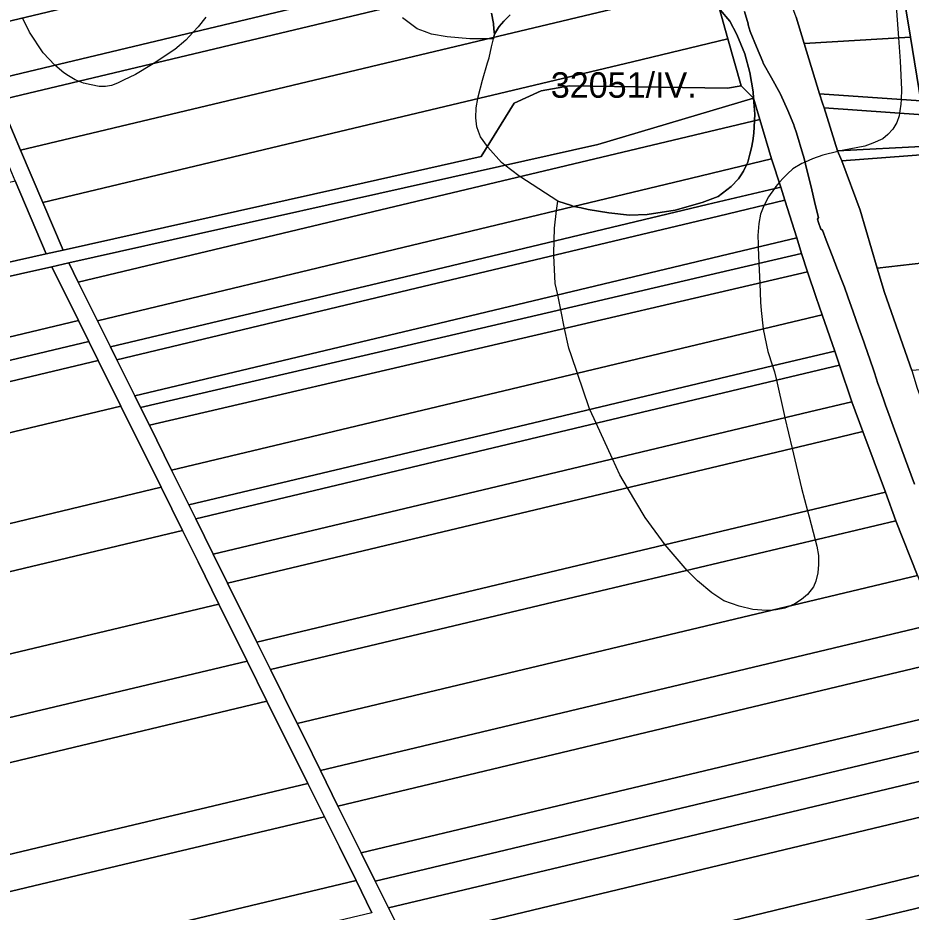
# Model space of a CAD drawing. Extents: x -521939 to -516426, y -1197857 to -1189551.
# Drawn here: x -521130 to -520604, y -1191990 to -1191463 of the extents above; entities that cross this region are included whole.
import ezdxf

# ---------------------------------------------------------------- set-up
doc = ezdxf.new("R2010")
doc.units = 0
for name, color, linetype in [('95560013', 7, 'Continuous'), ('95640013', 7, 'Continuous'), ('95660013', 7, 'Continuous')]:
    doc.layers.add(name, color=color, linetype=linetype)

msp = doc.modelspace()

# ---------------------------------------------------------------- linework, layer by layer
at = {"layer": '95560013'}
for points in [[(-521167.05, -1191451.05), (-520992.31, -1191409.36), (-520817.57, -1191367.67), (-520745.31, -1191350.43), (-520740.08, -1191370.95), (-520800.63, -1191385.4), (-520979.64, -1191428.12), (-521158.65, -1191470.84)], [(-520604.82, -1191474.76), (-520667.4, -1191478.56), (-520672.11, -1191463.11), (-520686.01, -1191425.6), (-520701.83, -1191371.04), (-520624.05, -1191357.94)], [(-521158.65, -1191470.84), (-520979.64, -1191428.12), (-520800.63, -1191385.4), (-520740.08, -1191370.95), (-520732.39, -1191401.49), (-520795.47, -1191416.55), (-520969.38, -1191458.07), (-521146.18, -1191500.28)], [(-520732.39, -1191401.49), (-520729.17, -1191413.61), (-520793.77, -1191429.02), (-520967.49, -1191470.46), (-521141.21, -1191511.9), (-521146.18, -1191500.28), (-520969.38, -1191458.07), (-520795.47, -1191416.55)], [(-521141.21, -1191511.9), (-520967.49, -1191470.46), (-520793.77, -1191429.02), (-520729.17, -1191413.61), (-520721.14, -1191444.12), (-520776.35, -1191457.3), (-520951.74, -1191499.17), (-521128.68, -1191541.41)], [(-520721.14, -1191444.12), (-520712.23, -1191475.88), (-520768.37, -1191489.28), (-520940.77, -1191530.43), (-521115.6, -1191572.16), (-521128.68, -1191541.41), (-520951.74, -1191499.17), (-520776.35, -1191457.3)], [(-520712.23, -1191475.88), (-520704.46, -1191503.52), (-520712.59, -1191504.94), (-520805.54, -1191503.53), (-520822.16, -1191506.38), (-520838.02, -1191513.71), (-520857.48, -1191545.13), (-520926.4, -1191560.57), (-521103.61, -1191600.27), (-521115.6, -1191572.16), (-520940.77, -1191530.43), (-520768.37, -1191489.28)], [(-520658.4, -1191508.21), (-520667.4, -1191478.56), (-520604.82, -1191474.76), (-520598.71, -1191512.42)], [(-521100.31, -1191607.72), (-520917.76, -1191566.84), (-520788.93, -1191537.99), (-520697.13, -1191510.79), (-520693.46, -1191523.23), (-520744.58, -1191535.43), (-520916.67, -1191576.5), (-521094.71, -1191618.99)], [(-520594.55, -1191539), (-520647.74, -1191541.74), (-520655.62, -1191516.43), (-520597.37, -1191520.53)], [(-520693.46, -1191523.23), (-520686.61, -1191546.52), (-520733.7, -1191557.83), (-520908.57, -1191599.83), (-521083.44, -1191641.83), (-521094.71, -1191618.99), (-520916.67, -1191576.5), (-520744.58, -1191535.43)], [(-520645.29, -1191547.71), (-520647.74, -1191541.74), (-520594.55, -1191539), (-520593.47, -1191543.67)], [(-520686.61, -1191546.52), (-520681.21, -1191563.06), (-520724.48, -1191573.39), (-520898.23, -1191614.87), (-521075.75, -1191657.25), (-521083.44, -1191641.83), (-520908.57, -1191599.83), (-520733.7, -1191557.83)], [(-520583.24, -1191606.18), (-520624.44, -1191610.86), (-520634.42, -1191576.76), (-520645.29, -1191547.71), (-520593.47, -1191543.67)], [(-521454.68, -1191636.44), (-521280.32, -1191594.82), (-521131.85, -1191559.38), (-521113.53, -1191602.49), (-521257.76, -1191634.79), (-521435.48, -1191674.59)], [(-520681.21, -1191563.06), (-520678.86, -1191570.86), (-520717.75, -1191580.15), (-520895.79, -1191622.68), (-521072.03, -1191664.78), (-521075.75, -1191657.25), (-520898.23, -1191614.87), (-520724.48, -1191573.39)], [(-520678.86, -1191570.86), (-520671.8, -1191593.01), (-520712.16, -1191602.65), (-520886.83, -1191644.37), (-521061.5, -1191686.09), (-521072.03, -1191664.78), (-520895.79, -1191622.68), (-520717.75, -1191580.15)], [(-520671.8, -1191593.01), (-520668.87, -1191602.22), (-520717.05, -1191613.45), (-520884.2, -1191652.41), (-521058, -1191692.92), (-521061.5, -1191686.09), (-520886.83, -1191644.37), (-520712.16, -1191602.65)], [(-520665.33, -1191613.04), (-521052.87, -1191703.37), (-521058, -1191692.92), (-520884.2, -1191652.41), (-520717.05, -1191613.45), (-520668.87, -1191602.22)], [(-521110.35, -1191609.97), (-521094.53, -1191641.74), (-521238.31, -1191676.06), (-521413.72, -1191717.93), (-521431.76, -1191681.97), (-521258.02, -1191643.05)], [(-520604.04, -1191671.07), (-520620.11, -1191625.25), (-520624.44, -1191610.86), (-520583.24, -1191606.18), (-520572.92, -1191668.76)], [(-521052.87, -1191703.37), (-520665.33, -1191613.04), (-520660.4, -1191628.12), (-520656.86, -1191638.41), (-521039.79, -1191729.8)], [(-521094.53, -1191641.74), (-521088.54, -1191653.97), (-521231.22, -1191688.02), (-521407.59, -1191730.11), (-521413.72, -1191717.93), (-521238.31, -1191676.06)], [(-520649.42, -1191659.64), (-520681.82, -1191667.36), (-520857.04, -1191709.11), (-521029.7, -1191750.25), (-521039.79, -1191729.8), (-520656.86, -1191638.41)], [(-521088.54, -1191653.97), (-521082.93, -1191665.23), (-521227.11, -1191699.61), (-521402.03, -1191741.32), (-521407.59, -1191730.11), (-521231.22, -1191688.02)], [(-520649.42, -1191659.64), (-520646.67, -1191667.99), (-520675.38, -1191674.84), (-520850.49, -1191716.62), (-521025.6, -1191758.4), (-521029.7, -1191750.25), (-520857.04, -1191709.11), (-520681.82, -1191667.36)], [(-521402.03, -1191741.32), (-521227.11, -1191699.61), (-521082.93, -1191665.23), (-521069.59, -1191692.15), (-521213.5, -1191726.5), (-521388.58, -1191768.29)], [(-520646.67, -1191667.99), (-520639.25, -1191689.54), (-520664.32, -1191695.52), (-520839.81, -1191737.38), (-521015.3, -1191779.24), (-521025.6, -1191758.4), (-520850.49, -1191716.62), (-520675.38, -1191674.84)], [(-521015.3, -1191779.24), (-520839.81, -1191737.38), (-520664.32, -1191695.52), (-520639.25, -1191689.54), (-520632.82, -1191707.09), (-520653.09, -1191711.93), (-520829.95, -1191754.16), (-521006.81, -1191796.39)], [(-521388.58, -1191768.29), (-521213.5, -1191726.5), (-521069.59, -1191692.15), (-521045.95, -1191739.73), (-521188.75, -1191774.03), (-521364.19, -1191816.17)], [(-520632.82, -1191707.09), (-520619.58, -1191742.71), (-520812.95, -1191788.85), (-520989.64, -1191831.01), (-521006.81, -1191796.39), (-520829.95, -1191754.16), (-520653.09, -1191711.93)], [(-521033.33, -1191765.25), (-521352.05, -1191841.26), (-521364.19, -1191816.17), (-521188.75, -1191774.03), (-521045.95, -1191739.73)], [(-520619.58, -1191742.71), (-520613.34, -1191759.5), (-520798.65, -1191803.62), (-520981.65, -1191847.19), (-520989.64, -1191831.01), (-520812.95, -1191788.85)], [(-520600.61, -1191791.87), (-520965.82, -1191878.99), (-520981.65, -1191847.19), (-520798.65, -1191803.62), (-520613.34, -1191759.5)], [(-521352.05, -1191841.26), (-521033.33, -1191765.25), (-521024.18, -1191783.72), (-521011.95, -1191808.58), (-521330.1, -1191884.46), (-521342.72, -1191859.65)], [(-520952.13, -1191906.66), (-520961.83, -1191887.02), (-520965.82, -1191878.99), (-520600.61, -1191791.87), (-520589.45, -1191820.06)], [(-521330.1, -1191884.46), (-521011.95, -1191808.58), (-520995.26, -1191842.12), (-521139.85, -1191876.58), (-521312.93, -1191917.83)], [(-520941.86, -1191927.51), (-520952.13, -1191906.66), (-520589.45, -1191820.06), (-520580.78, -1191841.33), (-520764.63, -1191885.21)], [(-520995.26, -1191842.12), (-520983.63, -1191865.68), (-521124.85, -1191899.42), (-521300.81, -1191941.46), (-521312.93, -1191917.83), (-521139.85, -1191876.58)], [(-520580.78, -1191841.33), (-520568.92, -1191869.32), (-520582, -1191872.44), (-520772.08, -1191917.78), (-520928.16, -1191955.01), (-520941.86, -1191927.51), (-520764.63, -1191885.21)], [(-520983.63, -1191865.68), (-520959.52, -1191914.15), (-521101.66, -1191948.04), (-521276.85, -1191989.81), (-521300.81, -1191941.46), (-521124.85, -1191899.42)], [(-520928.16, -1191955.01), (-520772.08, -1191917.78), (-520582, -1191872.44), (-520568.92, -1191869.32), (-520561.8, -1191886.19), (-520586.1, -1191891.99), (-520761.94, -1191933.96), (-520919.89, -1191971.66)], [(-520561.8, -1191886.19), (-520554.58, -1191902.23), (-520738.88, -1191946.19), (-520912.07, -1191987.5), (-520919.89, -1191971.66), (-520761.94, -1191933.96), (-520586.1, -1191891.99)], [(-520912.07, -1191987.5), (-520738.88, -1191946.19), (-520554.58, -1191902.23), (-520545.99, -1191921.37), (-520726.86, -1191964.75), (-520897.64, -1192005.71), (-520904.09, -1192003.54)], [(-521091.19, -1191967.45), (-521266.77, -1192009.12), (-521276.85, -1191989.81), (-521101.66, -1191948.04), (-520959.52, -1191914.15), (-520949.74, -1191933.88)], [(-520545.99, -1191921.37), (-520532.26, -1191951.92), (-520723.85, -1191998.5), (-520895.08, -1192040.13), (-520895.06, -1192036.66), (-520893.18, -1192030.83), (-520888.16, -1192021.2), (-520888.12, -1192013.43), (-520891.41, -1192007.81), (-520897.64, -1192005.71), (-520726.86, -1191964.75)], [(-521248.16, -1192046.83), (-521266.77, -1192009.12), (-521091.19, -1191967.45), (-520949.74, -1191933.88), (-520941.03, -1191951.61), (-520931.19, -1191971.43), (-521073.28, -1192005.23)], [(-520532.26, -1191951.92), (-520524.4, -1191969.39), (-520714.32, -1192014.7), (-520889.36, -1192056.46), (-520895.11, -1192043.42), (-520895.08, -1192040.13), (-520723.85, -1191998.5)], [(-520931.19, -1191971.43), (-520921.84, -1191990.28), (-521064.9, -1192024.36), (-521238.1, -1192065.62), (-521248.16, -1192046.83), (-521073.28, -1192005.23)], [(-520889.36, -1192056.46), (-520714.32, -1192014.7), (-520524.4, -1191969.39), (-520520.62, -1191977.39), (-520711.69, -1192022.99), (-520885.79, -1192064.54)]]:
    msp.add_lwpolyline(points, close=True, dxfattribs=at)
at = {"layer": '95640013'}
for points in [[(-520598.71, -1191512.42), (-520604.82, -1191474.76), (-520624.05, -1191357.94)], [(-521167.05, -1191451.05), (-521158.65, -1191470.84), (-521146.18, -1191500.28), (-521141.21, -1191511.9), (-521128.68, -1191541.41), (-521115.6, -1191572.16), (-521103.61, -1191600.27), (-521113.53, -1191602.49), (-521131.85, -1191559.38), (-521138.81, -1191542.98), (-521146.31, -1191525.29), (-521152.49, -1191510.64), (-521159.78, -1191493.6), (-521187.14, -1191429.23)], [(-520600.61, -1191791.87), (-520613.34, -1191759.5), (-520619.58, -1191742.71), (-520632.82, -1191707.09), (-520639.25, -1191689.54), (-520646.67, -1191667.99), (-520649.42, -1191659.64), (-520656.86, -1191638.41), (-520660.4, -1191628.12), (-520665.33, -1191613.04), (-520668.87, -1191602.22), (-520671.8, -1191593.01), (-520678.86, -1191570.86), (-520681.21, -1191563.06), (-520686.61, -1191546.52), (-520693.46, -1191523.23), (-520697.13, -1191510.79), (-520704.46, -1191503.52), (-520712.23, -1191475.88), (-520721.14, -1191444.12)], [(-520702.59, -1191459.74), (-520700.44, -1191467.02), (-520700.29, -1191467.53), (-520699.7, -1191469.55), (-520699.15, -1191471.42), (-520695.45, -1191480.44), (-520691.77, -1191489.43), (-520691.48, -1191490.13), (-520686.56, -1191498.88), (-520681.46, -1191507.94), (-520681.26, -1191508.41), (-520677.1, -1191518.04), (-520673.5, -1191526.37), (-520673.22, -1191527.27), (-520672, -1191531.21), (-520668.09, -1191543.82), (-520667.57, -1191545.47), (-520665.57, -1191553.76), (-520663.33, -1191563.05), (-520660.82, -1191573.42), (-520659, -1191580.96), (-520659.53, -1191582.02), (-520658.88, -1191583.95), (-520657.54, -1191587.89), (-520656.67, -1191588.4), (-520654.37, -1191594.38), (-520650.9, -1191603.35), (-520647.71, -1191611.67), (-520644.52, -1191620), (-520643.73, -1191622.06), (-520641.71, -1191627.72), (-520638.56, -1191636.54), (-520635.33, -1191645.63), (-520632.32, -1191654.19), (-520629.49, -1191662.22), (-520629.16, -1191663.22), (-520626.06, -1191672.54), (-520623.96, -1191678.84), (-520622.73, -1191682.3), (-520619.43, -1191691.52), (-520616.79, -1191698.9), (-520616.56, -1191699.54), (-520614.97, -1191703.91), (-520613.42, -1191708.19), (-520613.08, -1191709.13), (-520609.95, -1191717.76), (-520606.37, -1191727.43), (-520602.48, -1191737.99)], [(-520602.48, -1191737.99), (-520606.37, -1191727.43), (-520609.95, -1191717.76), (-520613.08, -1191709.13), (-520613.42, -1191708.19), (-520614.97, -1191703.91), (-520616.56, -1191699.54), (-520616.79, -1191698.9), (-520619.43, -1191691.52), (-520622.73, -1191682.3), (-520623.96, -1191678.84), (-520626.06, -1191672.54), (-520629.16, -1191663.22), (-520629.49, -1191662.22), (-520632.32, -1191654.19), (-520635.33, -1191645.63), (-520638.56, -1191636.54), (-520641.71, -1191627.72), (-520643.73, -1191622.06), (-520644.52, -1191620), (-520647.71, -1191611.67), (-520650.9, -1191603.35), (-520654.37, -1191594.38), (-520656.67, -1191588.4), (-520657.54, -1191587.89), (-520658.88, -1191583.95), (-520659.53, -1191582.02), (-520659, -1191580.96), (-520660.82, -1191573.42), (-520663.33, -1191563.05), (-520665.57, -1191553.76), (-520667.57, -1191545.47), (-520668.09, -1191543.82), (-520672, -1191531.21), (-520673.22, -1191527.27), (-520673.5, -1191526.37), (-520677.1, -1191518.04), (-520681.26, -1191508.41), (-520681.46, -1191507.94), (-520686.56, -1191498.88), (-520691.48, -1191490.13), (-520691.77, -1191489.43), (-520695.45, -1191480.44), (-520699.15, -1191471.42), (-520699.7, -1191469.55), (-520700.29, -1191467.53), (-520700.44, -1191467.02), (-520702.59, -1191459.74)], [(-520672.11, -1191463.11), (-520667.4, -1191478.56), (-520658.4, -1191508.21), (-520656.53, -1191513.73), (-520655.62, -1191516.43), (-520647.74, -1191541.74), (-520645.29, -1191547.71), (-520634.42, -1191576.76), (-520624.44, -1191610.86), (-520620.11, -1191625.25), (-520604.04, -1191671.07), (-520600.77, -1191681.45), (-520567.63, -1191770.59), (-520565.86, -1191775.32), (-520562.43, -1191784.06), (-520562.29, -1191784.41), (-520559.25, -1191792.33), (-520558.35, -1191794.67), (-520556.42, -1191799.88), (-520513.1, -1191906.77), (-520502.57, -1191931.05), (-520498.81, -1191940.91), (-520490.89, -1191964.3), (-520453.11, -1192052.05)], [(-520921.84, -1191990.28), (-520931.19, -1191971.43), (-520941.03, -1191951.61), (-520949.74, -1191933.88), (-520959.52, -1191914.15), (-520983.63, -1191865.68), (-520995.26, -1191842.12), (-521011.95, -1191808.58), (-521024.18, -1191783.72), (-521033.33, -1191765.25), (-521045.95, -1191739.73), (-521069.59, -1191692.15), (-521082.93, -1191665.23), (-521088.54, -1191653.97), (-521094.53, -1191641.74), (-521110.35, -1191609.97), (-521100.31, -1191607.72), (-521094.71, -1191618.99), (-521083.44, -1191641.83), (-521075.75, -1191657.25), (-521072.03, -1191664.78), (-521061.5, -1191686.09), (-521058, -1191692.92), (-521052.87, -1191703.37), (-521039.79, -1191729.8), (-521029.7, -1191750.25), (-521025.6, -1191758.4), (-521015.3, -1191779.24), (-521006.81, -1191796.39), (-520989.64, -1191831.01), (-520981.65, -1191847.19), (-520965.82, -1191878.99), (-520961.83, -1191887.02), (-520952.13, -1191906.66), (-520941.86, -1191927.51), (-520928.16, -1191955.01), (-520919.89, -1191971.66), (-520912.07, -1191987.5), (-520904.09, -1192003.54)]]:
    msp.add_lwpolyline(points, dxfattribs=at)
for points in [[(-520704.46, -1191503.52), (-520697.13, -1191510.79), (-520788.93, -1191537.99), (-520917.76, -1191566.84), (-521100.31, -1191607.72), (-521110.35, -1191609.97), (-521258.02, -1191643.05), (-521431.76, -1191681.97), (-521435.48, -1191674.59), (-521257.76, -1191634.79), (-521113.53, -1191602.49), (-521103.61, -1191600.27), (-520926.4, -1191560.57), (-520857.48, -1191545.13), (-520838.02, -1191513.71), (-520822.16, -1191506.38), (-520805.54, -1191503.53), (-520712.59, -1191504.94)], [(-520597.37, -1191520.53), (-520655.62, -1191516.43), (-520656.53, -1191513.73), (-520658.4, -1191508.21), (-520598.71, -1191512.42)]]:
    msp.add_lwpolyline(points, close=True, dxfattribs=at)
at = {"layer": '95660013'}
for points in [[(-520614.64, -1191437.97), (-520611.93, -1191475.19), (-520610.93, -1191488.97), (-520610, -1191505.67), (-520610.33, -1191511.6), (-520610.47, -1191514.24), (-520611, -1191518.29), (-520611.17, -1191519.56), (-520611.39, -1191521.2), (-520612.78, -1191525.14), (-520615.1, -1191528.96), (-520618.12, -1191532.21), (-520621.13, -1191534.64), (-520623.87, -1191535.89), (-520626, -1191536.85), (-520628.52, -1191537.77), (-520631.68, -1191538.93), (-520645.02, -1191541.6), (-520647.32, -1191542.06), (-520647.58, -1191542.13), (-520656.48, -1191544.38), (-520662.39, -1191546.47), (-520666.86, -1191548.42), (-520668.77, -1191549.25), (-520673.98, -1191552.38), (-520677.18, -1191555.38), (-520679.55, -1191557.59), (-520682.07, -1191560.43), (-520684.07, -1191562.69), (-520684.95, -1191563.95), (-520688.36, -1191568.84), (-520690.92, -1191573.74), (-520691.14, -1191574.17), (-520693.11, -1191579.04), (-520694.04, -1191584.6), (-520694.62, -1191591.56), (-520694.5, -1191596.77), (-520694.43, -1191598.42), (-520694.04, -1191608.09), (-520693.57, -1191619.62), (-520693.11, -1191630.85), (-520692.63, -1191635.81), (-520691.6, -1191646.5), (-520691.56, -1191646.69), (-520688.82, -1191659.94), (-520685.96, -1191668.35), (-520684.76, -1191671.88), (-520683.67, -1191676.82), (-520679.2, -1191697.03), (-520678.75, -1191698.96), (-520674.49, -1191717.04), (-520669, -1191740.39), (-520665.48, -1191753.66), (-520664.54, -1191757.19), (-520660.92, -1191770.83), (-520659.96, -1191774.46), (-520659.03, -1191780.03), (-520658.96, -1191783.39), (-520658.94, -1191784.3), (-520658.92, -1191785.59), (-520659.07, -1191787.59), (-520659.26, -1191790.23), (-520660.54, -1191795.21), (-520661.93, -1191798.46), (-520665.52, -1191802.98), (-520669, -1191805.99), (-520672.94, -1191808.37), (-520676.35, -1191809.94), (-520678.85, -1191811.09), (-520683.78, -1191812.02), (-520685.53, -1191812.13), (-520689.52, -1191812.37), (-520697.69, -1191811.79), (-520705.69, -1191809.93), (-520714.73, -1191806.69), (-520721.8, -1191802.05), (-520730.2, -1191794.86), (-520736.05, -1191788.95), (-520736.22, -1191788.76), (-520749.21, -1191773.77), (-520749.29, -1191773.66), (-520761.03, -1191757.54), (-520771.33, -1191740.16), (-520775.87, -1191732.5), (-520780.16, -1191723.15), (-520789.8, -1191702.14), (-520793.54, -1191693.98), (-520793.95, -1191693.09), (-520800.9, -1191672.79), (-520804.43, -1191662.48), (-520806.01, -1191657.86), (-520806.37, -1191656.11), (-520808.39, -1191646.38), (-520810.69, -1191635.28), (-520812.49, -1191626.61), (-520813.89, -1191619.84), (-520814.74, -1191603.32), (-520814.82, -1191601.76), (-520814.59, -1191594.9), (-520814.58, -1191594.53), (-520814.35, -1191587.38), (-520813.14, -1191576.91), (-520812.5, -1191571.39), (-520834.81, -1191556.96), (-520835.45, -1191556.55), (-520843.62, -1191550.24), (-520845.65, -1191548.67), (-520853.53, -1191539.63), (-520853.82, -1191539.23), (-520857.94, -1191533.6), (-520859.08, -1191530.31), (-520860.02, -1191527.57), (-520860.72, -1191522.24), (-520860.49, -1191516.45), (-520859.52, -1191511.04), (-520859.33, -1191509.95), (-520856.78, -1191500.22), (-520853.74, -1191490.03), (-520852.84, -1191487), (-520851.4, -1191480.54), (-520850.34, -1191475.76), (-520853.68, -1191475.76), (-520864.14, -1191475.76), (-520877.58, -1191474.72), (-520886.86, -1191473.09), (-520890.96, -1191471.56), (-520895.2, -1191469.97), (-520903.89, -1191463.47)], [(-520614.64, -1191437.97), (-520611.93, -1191475.19), (-520610.93, -1191488.97), (-520610, -1191505.67), (-520610.33, -1191511.6), (-520610.47, -1191514.24), (-520611, -1191518.29), (-520611.17, -1191519.56), (-520611.39, -1191521.2), (-520612.78, -1191525.14), (-520615.1, -1191528.96), (-520618.12, -1191532.21), (-520621.13, -1191534.64), (-520623.87, -1191535.89), (-520626, -1191536.85), (-520628.52, -1191537.77), (-520631.68, -1191538.93), (-520645.02, -1191541.6), (-520647.32, -1191542.06), (-520647.58, -1191542.13), (-520656.48, -1191544.38), (-520662.39, -1191546.47), (-520666.86, -1191548.42), (-520668.77, -1191549.25), (-520673.98, -1191552.38), (-520677.18, -1191555.38), (-520679.55, -1191557.59), (-520682.07, -1191560.43), (-520684.07, -1191562.69), (-520684.95, -1191563.95), (-520688.36, -1191568.84), (-520690.92, -1191573.74), (-520691.14, -1191574.17), (-520693.11, -1191579.04), (-520694.04, -1191584.6), (-520694.62, -1191591.56), (-520694.5, -1191596.77), (-520694.43, -1191598.42), (-520694.04, -1191608.09), (-520693.57, -1191619.62), (-520693.11, -1191630.85), (-520692.63, -1191635.81), (-520691.6, -1191646.5), (-520691.56, -1191646.69), (-520688.82, -1191659.94), (-520685.96, -1191668.35), (-520684.76, -1191671.88), (-520683.67, -1191676.82), (-520679.2, -1191697.03), (-520678.75, -1191698.96), (-520674.49, -1191717.04), (-520669, -1191740.39), (-520665.48, -1191753.66), (-520664.54, -1191757.19), (-520660.92, -1191770.83), (-520659.96, -1191774.46), (-520659.03, -1191780.03), (-520658.96, -1191783.39), (-520658.94, -1191784.3), (-520658.92, -1191785.59), (-520659.07, -1191787.59), (-520659.26, -1191790.23), (-520660.54, -1191795.21), (-520661.93, -1191798.46), (-520665.52, -1191802.98), (-520669, -1191805.99), (-520672.94, -1191808.37), (-520676.35, -1191809.94), (-520678.85, -1191811.09), (-520683.78, -1191812.02), (-520685.53, -1191812.13), (-520689.52, -1191812.37), (-520697.69, -1191811.79), (-520705.69, -1191809.93), (-520714.73, -1191806.69), (-520721.8, -1191802.05), (-520730.2, -1191794.86), (-520736.05, -1191788.95), (-520736.22, -1191788.76), (-520749.21, -1191773.77), (-520749.29, -1191773.66), (-520761.03, -1191757.54), (-520771.33, -1191740.16), (-520775.87, -1191732.5), (-520780.16, -1191723.15), (-520789.8, -1191702.14), (-520793.54, -1191693.98), (-520793.95, -1191693.09), (-520800.9, -1191672.79), (-520804.43, -1191662.48), (-520806.01, -1191657.86), (-520806.37, -1191656.11), (-520808.39, -1191646.38), (-520810.69, -1191635.28), (-520812.49, -1191626.61), (-520813.89, -1191619.84), (-520814.74, -1191603.32), (-520814.82, -1191601.76), (-520814.59, -1191594.9), (-520814.58, -1191594.53), (-520814.35, -1191587.38), (-520813.14, -1191576.91), (-520812.5, -1191571.39), (-520804.36, -1191574.03), (-520803.57, -1191574.29), (-520802.89, -1191574.45), (-520798.75, -1191575.4), (-520794.53, -1191576.37), (-520782.36, -1191578.34), (-520770.19, -1191579.62), (-520759.76, -1191579.27), (-520743.42, -1191576.72), (-520727.42, -1191572.2), (-520718.03, -1191568.61), (-520710.38, -1191562.81), (-520705.98, -1191558.29), (-520704.82, -1191556.41), (-520703.19, -1191553.77), (-520701.42, -1191550.08), (-520700.64, -1191548.44), (-520699.34, -1191543.75), (-520698.33, -1191540.09), (-520697.65, -1191535.79), (-520696.93, -1191531.28), (-520696.63, -1191523.99), (-520696.47, -1191520.27), (-520697.14, -1191510.79), (-520697.4, -1191507.06), (-520699.37, -1191495.58), (-520702.38, -1191484.69), (-520707.02, -1191473.21), (-520711.19, -1191465.44), (-520716.87, -1191458.84)], [(-521019.69, -1191463.13), (-521024.21, -1191468.69), (-521026.99, -1191471.83), (-521031.31, -1191476.69), (-521037.92, -1191482.14), (-521050, -1191490.14), (-521051.56, -1191491.18), (-521061.07, -1191496.74), (-521068.02, -1191500.22), (-521071.53, -1191501.87), (-521075.24, -1191503.26), (-521078.72, -1191503.8), (-521082.43, -1191503.81), (-521087.18, -1191503), (-521091.58, -1191501.96), (-521094.58, -1191500.78), (-521096.57, -1191499.99), (-521100.39, -1191497.64), (-521103.17, -1191495.93), (-521108.51, -1191491.29), (-521115.34, -1191484.11), (-521123.34, -1191471.94), (-521127.56, -1191463.42)], [(-521019.69, -1191463.13), (-521024.21, -1191468.69), (-521026.99, -1191471.83), (-521031.31, -1191476.69), (-521037.92, -1191482.14), (-521050, -1191490.14), (-521051.56, -1191491.18), (-521061.07, -1191496.74), (-521068.02, -1191500.22), (-521071.53, -1191501.87), (-521075.24, -1191503.26), (-521078.72, -1191503.8), (-521082.43, -1191503.81), (-521087.18, -1191503), (-521091.58, -1191501.96), (-521094.58, -1191500.78), (-521096.57, -1191499.99), (-521100.39, -1191497.64), (-521103.17, -1191495.93), (-521108.51, -1191491.29), (-521115.34, -1191484.11), (-521123.34, -1191471.94), (-521127.56, -1191463.42)], [(-520851.5, -1191460.69), (-520850.34, -1191466.72), (-520850, -1191470.12), (-520849.71, -1191473.09), (-520850.08, -1191474.64), (-520850.14, -1191474.92), (-520850.34, -1191475.76), (-520853.68, -1191475.76), (-520864.14, -1191475.76), (-520877.58, -1191474.72), (-520886.86, -1191473.09), (-520890.96, -1191471.56), (-520895.2, -1191469.97), (-520903.89, -1191463.47)], [(-520716.87, -1191458.84), (-520711.19, -1191465.44), (-520707.02, -1191473.21), (-520702.38, -1191484.69), (-520699.37, -1191495.58), (-520697.4, -1191507.06), (-520697.14, -1191510.79), (-520696.47, -1191520.27), (-520696.63, -1191523.99), (-520696.93, -1191531.28), (-520697.65, -1191535.79), (-520698.33, -1191540.09), (-520699.34, -1191543.75), (-520700.64, -1191548.44), (-520701.42, -1191550.08), (-520703.19, -1191553.77), (-520704.82, -1191556.41), (-520705.98, -1191558.29), (-520710.38, -1191562.81), (-520718.03, -1191568.61), (-520727.42, -1191572.2), (-520743.42, -1191576.72), (-520759.76, -1191579.27), (-520770.19, -1191579.62), (-520782.36, -1191578.34), (-520794.53, -1191576.37), (-520798.75, -1191575.4), (-520802.89, -1191574.45), (-520803.57, -1191574.29), (-520804.36, -1191574.03), (-520812.5, -1191571.39), (-520834.81, -1191556.96), (-520835.45, -1191556.55), (-520843.62, -1191550.24), (-520845.65, -1191548.67), (-520853.53, -1191539.63), (-520853.82, -1191539.23), (-520857.94, -1191533.6), (-520859.08, -1191530.31), (-520860.02, -1191527.57), (-520860.72, -1191522.24), (-520860.49, -1191516.45), (-520859.52, -1191511.04), (-520859.33, -1191509.95), (-520856.78, -1191500.22), (-520853.74, -1191490.03), (-520852.84, -1191487), (-520851.4, -1191480.54), (-520850.34, -1191475.76), (-520850.14, -1191474.92), (-520850.08, -1191474.64), (-520849.71, -1191473.09), (-520847.24, -1191469.09), (-520846.92, -1191468.57), (-520844.26, -1191465.44), (-520842.34, -1191463.59), (-520840.43, -1191461.74)], [(-520840.43, -1191461.74), (-520842.34, -1191463.59), (-520844.26, -1191465.44), (-520846.92, -1191468.57), (-520847.24, -1191469.09), (-520849.71, -1191473.09), (-520850, -1191470.12), (-520850.34, -1191466.72), (-520851.5, -1191460.69)]]:
    msp.add_lwpolyline(points, dxfattribs=at)

# ---------------------------------------------------------------- texts
msp.add_text('32051/IV.', height=15, dxfattribs=at).set_placement((-520816.53, -1191510.51))

doc.saveas('drawing.dxf')
